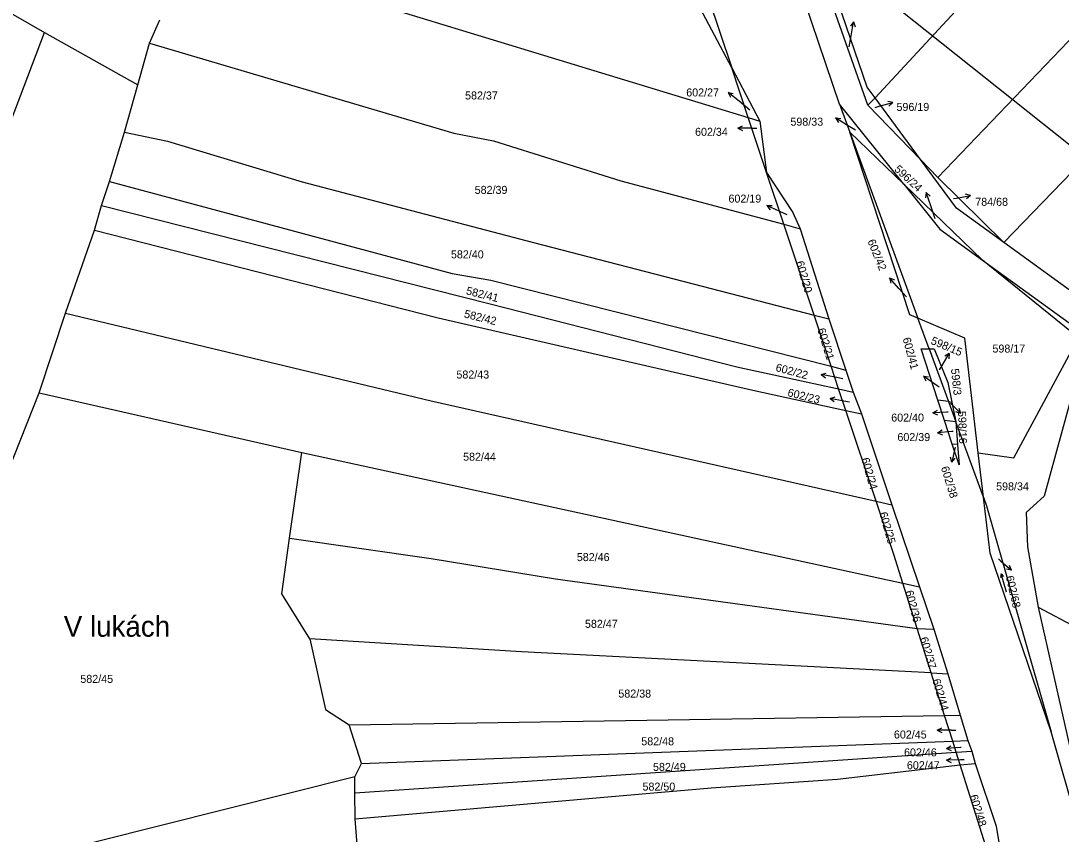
# Model space of a CAD drawing. Extents: x -757266 to -753360, y -1162585 to -1157740.
# Drawn here: x -756745.7 to -756524.8, y -1160596.2 to -1160423.5 of the extents above; entities that cross this region are included whole.
import ezdxf

# ---------------------------------------------------------------- set-up
doc = ezdxf.new("R2010")
doc.units = 0
for name, color, linetype in [('Hranice parcel', 7, 'Continuous'), ('Parcelní čísla', 7, 'Continuous'), ('Pop  PČ popisy', 7, 'Continuous'), ('Poz předměty', 7, 'Continuous'), ('Značky kultur', 7, 'Continuous')]:
    doc.layers.add(name, color=color, linetype=linetype)

msp = doc.modelspace()

# ---------------------------------------------------------------- linework, layer by layer
at = {"layer": 'Hranice parcel'}
for p, q in [((-756565.84, -1160441.42), (-756578.59, -1160405.26)), ((-756710.35, -1160407.71), (-756591.25, -1160444.04)), ((-756602.19, -1160411.19), (-756594.76, -1160433.49)), ((-756759.97, -1160414.94), (-756740.72, -1160425.98)), ((-756594.76, -1160433.49), (-756602.71, -1160418.42)), ((-756718.4, -1160428.27), (-756716.21, -1160423.27)), ((-756740.72, -1160425.98), (-756720.86, -1160437.1)), ((-756720.86, -1160437.1), (-756718.4, -1160428.27)), ((-756594.76, -1160433.49), (-756588.8, -1160444.79)), ((-756591.25, -1160444.04), (-756594.76, -1160433.49)), ((-756723.73, -1160447.15), (-756720.86, -1160437.1)), ((-756571.91, -1160441.17), (-756569.72, -1160447.13)), ((-756558.23, -1160458.2), (-756571.91, -1160441.17)), ((-756565.84, -1160441.42), (-756564.34, -1160439.83)), ((-756554.68, -1160452.93), (-756565.84, -1160441.42)), ((-756554.68, -1160452.93), (-756564.34, -1160439.83)), ((-756591.25, -1160444.04), (-756588.8, -1160444.79)), ((-756587.36, -1160455.72), (-756591.25, -1160444.04)), ((-756588.8, -1160444.79), (-756587.36, -1160455.72)), ((-756726.91, -1160457.61), (-756723.73, -1160447.15)), ((-756569.72, -1160447.13), (-756558.23, -1160458.2)), ((-756569.72, -1160447.13), (-756555.22, -1160486.66)), ((-756554.68, -1160452.93), (-756550.98, -1160456.74)), ((-756583.7, -1160466.71), (-756587.36, -1160455.72)), ((-756550.98, -1160456.74), (-756537.01, -1160470.55)), ((-756728.61, -1160462.73), (-756726.91, -1160457.61)), ((-756541.48, -1160474.33), (-756558.23, -1160458.2)), ((-756730.09, -1160467.96), (-756728.61, -1160462.73)), ((-756583.7, -1160466.71), (-756580.24, -1160467.7)), ((-756577.28, -1160486), (-756583.7, -1160466.71)), ((-756580.24, -1160467.7), (-756574.17, -1160486.8)), ((-756736.23, -1160485.58), (-756730.09, -1160467.96)), ((-756541.48, -1160474.33), (-756515.68, -1160493.07)), ((-756741.8, -1160502.52), (-756736.23, -1160485.58)), ((-756577.28, -1160486), (-756574.17, -1160486.8)), ((-756573.66, -1160496.85), (-756577.28, -1160486)), ((-756574.17, -1160486.8), (-756570.56, -1160497.64)), ((-756552.83, -1160493.17), (-756555.22, -1160486.66)), ((-756552.83, -1160493.17), (-756548.73, -1160504.35)), ((-756573.66, -1160496.85), (-756570.56, -1160497.64)), ((-756572.06, -1160501.65), (-756573.66, -1160496.85)), ((-756570.56, -1160497.64), (-756568.96, -1160502.32)), ((-756741.8, -1160502.52), (-756686.06, -1160515.16)), ((-756572.06, -1160501.65), (-756568.96, -1160502.32)), ((-756570.53, -1160506.25), (-756572.06, -1160501.65)), ((-756568.96, -1160502.32), (-756567.24, -1160506.97)), ((-756549.57, -1160508.39), (-756551, -1160504.03)), ((-756548.73, -1160504.35), (-756551, -1160504.03)), ((-756548.73, -1160504.35), (-756548.04, -1160504.45)), ((-756548.73, -1160504.35), (-756547.16, -1160508.63)), ((-756548.04, -1160504.45), (-756547.16, -1160508.63)), ((-756570.53, -1160506.25), (-756567.24, -1160506.97)), ((-756564.11, -1160525.51), (-756570.53, -1160506.25)), ((-756567.24, -1160506.97), (-756560.8, -1160526.26)), ((-756547.92, -1160513.41), (-756549.57, -1160508.39)), ((-756547.16, -1160508.63), (-756549.57, -1160508.39)), ((-756541.29, -1160524.65), (-756547.16, -1160508.63)), ((-756547.16, -1160508.63), (-756546.81, -1160513.44)), ((-756546.81, -1160513.44), (-756547.92, -1160513.41)), ((-756688.65, -1160533.37), (-756686.06, -1160515.16)), ((-756686.06, -1160515.16), (-756558.43, -1160542.89)), ((-756541.29, -1160524.65), (-756542.4, -1160515.26)), ((-756564.11, -1160525.51), (-756560.8, -1160526.26)), ((-756560.8, -1160526.26), (-756554.92, -1160543.65)), ((-756558.43, -1160542.89), (-756554.92, -1160543.65)), ((-756555.39, -1160552.52), (-756558.43, -1160542.89)), ((-756554.92, -1160543.65), (-756551.82, -1160552.68)), ((-756529.66, -1160548), (-756523.06, -1160577.42)), ((-756555.39, -1160552.52), (-756551.82, -1160552.68)), ((-756552.41, -1160561.94), (-756555.39, -1160552.52)), ((-756551.82, -1160552.68), (-756548.87, -1160562.12)), ((-756552.41, -1160561.94), (-756548.87, -1160562.12)), ((-756549.55, -1160571), (-756552.41, -1160561.94)), ((-756548.87, -1160562.12), (-756546.24, -1160570.95)), ((-756676.01, -1160572.97), (-756549.55, -1160571)), ((-756549.55, -1160571), (-756546.24, -1160570.95)), ((-756547.83, -1160576.45), (-756549.55, -1160571)), ((-756546.24, -1160570.95), (-756544.61, -1160576.33)), ((-756673.39, -1160581.18), (-756676.01, -1160572.97)), ((-756673.39, -1160581.18), (-756547.83, -1160576.45)), ((-756547.83, -1160576.45), (-756544.61, -1160576.33)), ((-756547.09, -1160578.8), (-756547.83, -1160576.45)), ((-756544.61, -1160576.33), (-756543.8, -1160578.57)), ((-756674.8, -1160587.39), (-756547.09, -1160578.8)), ((-756547.09, -1160578.8), (-756543.8, -1160578.57)), ((-756546.24, -1160581.49), (-756547.09, -1160578.8)), ((-756543.8, -1160578.57), (-756543.09, -1160581.21)), ((-756674.81, -1160584), (-756673.39, -1160581.18)), ((-756546.24, -1160581.49), (-756543.09, -1160581.21)), ((-756540.78, -1160598.76), (-756546.24, -1160581.49)), ((-756674.81, -1160584), (-756760.8, -1160605.58)), ((-756674.8, -1160587.39), (-756674.81, -1160584)), ((-756674.75, -1160592.96), (-756674.8, -1160587.39)), ((-756673.95, -1160603.36), (-756674.75, -1160592.96))]:
    msp.add_line(p, q, dxfattribs=at)
for points in [[(-756571.91, -1160441.17), (-756619.15, -1160301.58), (-756632.35, -1160262.03), (-756668.08, -1160157.81)], [(-756564.34, -1160439.83), (-756524.89, -1160397.27), (-756508.04, -1160380.97), (-756490.27, -1160361.41), (-756400.01, -1160267.91), (-756351.25, -1160219.36)], [(-756550.98, -1160456.74), (-756453.29, -1160354.79), (-756367.97, -1160268.36), (-756334.99, -1160233.99)], [(-756537.01, -1160470.55), (-756503.84, -1160436.32), (-756445.28, -1160378.18), (-756325.59, -1160261.34)], [(-756564.34, -1160439.83), (-756565.97, -1160437.61), (-756577.47, -1160404.07)], [(-756804.64, -1160593.12), (-756772.59, -1160509.87), (-756740.72, -1160425.98)], [(-756718.4, -1160428.27), (-756653.76, -1160447.34), (-756645.34, -1160448.95), (-756618.33, -1160457.51), (-756583.7, -1160466.71)], [(-756723.73, -1160447.15), (-756714.57, -1160449.02), (-756685.97, -1160457.71), (-756636.85, -1160470.59), (-756577.28, -1160486)], [(-756555.22, -1160486.66), (-756556.98, -1160485.92), (-756569.72, -1160447.13)], [(-756537.01, -1160470.55), (-756547.04, -1160463.28), (-756554.68, -1160452.93)], [(-756587.36, -1160455.72), (-756581.8, -1160464.2), (-756580.24, -1160467.7)], [(-756726.91, -1160457.61), (-756654.1, -1160477.13), (-756645.89, -1160478.57), (-756573.66, -1160496.85)], [(-756558.23, -1160458.2), (-756550.57, -1160467.73), (-756541.48, -1160474.33)], [(-756728.61, -1160462.73), (-756646.04, -1160483.56), (-756593.65, -1160496.97), (-756572.06, -1160501.65)], [(-756730.09, -1160467.96), (-756657.08, -1160486.53), (-756590.25, -1160501.94), (-756570.53, -1160506.25)], [(-756517.76, -1160483.82), (-756519.2, -1160483.44), (-756537.01, -1160470.55)], [(-756542.4, -1160515.26), (-756534.86, -1160516.29), (-756521.13, -1160490.82), (-756541.48, -1160474.33)], [(-756736.23, -1160485.58), (-756658.57, -1160504.15), (-756564.11, -1160525.51)], [(-756542.4, -1160515.26), (-756545.3, -1160490.85), (-756555.22, -1160486.66)], [(-756551, -1160504.03), (-756554.57, -1160493.17), (-756552.83, -1160493.17)], [(-756552.83, -1160493.17), (-756551.8, -1160493.17), (-756548.91, -1160500.27), (-756548.04, -1160504.45)], [(-756804.64, -1160593.12), (-756766.92, -1160565.61), (-756741.8, -1160502.52)], [(-756522.42, -1160502.47), (-756528.42, -1160524.43), (-756532.24, -1160527.9), (-756531.97, -1160535.19), (-756529.66, -1160548)], [(-756546.81, -1160513.44), (-756546.5, -1160517.74), (-756547.92, -1160513.41)], [(-756526.91, -1160574.49), (-756539.88, -1160536.53), (-756541.29, -1160524.65)], [(-756541.29, -1160524.65), (-756540.63, -1160526.45), (-756526.91, -1160574.49)], [(-756558.43, -1160542.89), (-756560.35, -1160536.81), (-756564.11, -1160525.51)], [(-756684.38, -1160554.75), (-756690.33, -1160545.13), (-756688.65, -1160533.37)], [(-756688.65, -1160533.37), (-756658.57, -1160537.67), (-756632.16, -1160541.95), (-756555.39, -1160552.52)], [(-756529.66, -1160548), (-756498.81, -1160564.37), (-756409.72, -1160608.63), (-756374.86, -1160626.24), (-756294.05, -1160664.76)], [(-756552.41, -1160561.94), (-756639.4, -1160557.5), (-756684.38, -1160554.75)], [(-756684.38, -1160554.75), (-756681.02, -1160569.71), (-756676.01, -1160572.97)], [(-756512.77, -1160625.63), (-756515.77, -1160613.5), (-756526.91, -1160574.49)], [(-756674.75, -1160592.96), (-756599.15, -1160586.38), (-756572.34, -1160584.52), (-756546.24, -1160581.49)], [(-756543.09, -1160581.21), (-756538.63, -1160594.5), (-756538.02, -1160597.95)]]:
    msp.add_lwpolyline(points, dxfattribs=at)
at = {"layer": 'Pop  PČ popisy'}
for p, q in [((-756568.899, -1160423.735), (-756569.566, -1160424.634)), ((-756569.42, -1160426.69), (-756568.899, -1160423.735)), ((-756568.899, -1160423.735), (-756568.58, -1160424.808)), ((-756569.84, -1160429.06), (-756569.42, -1160426.69)), ((-756593.19, -1160440.59), (-756595.522, -1160438.701)), ((-756595.522, -1160438.701), (-756594.429, -1160438.943)), ((-756595.522, -1160438.701), (-756595.059, -1160439.721)), ((-756590.89, -1160442.45), (-756593.19, -1160440.59)), ((-756563.43, -1160441.63), (-756560.531, -1160440.853)), ((-756560.531, -1160440.853), (-756561.628, -1160440.629)), ((-756560.531, -1160440.853), (-756561.369, -1160441.596)), ((-756564.34, -1160441.88), (-756563.43, -1160441.63)), ((-756593.461, -1160446.27), (-756592.46, -1160445.769)), ((-756570.15, -1160445.72), (-756572.695, -1160444.13)), ((-756572.695, -1160444.13), (-756571.58, -1160444.236)), ((-756572.695, -1160444.13), (-756572.111, -1160445.085)), ((-756568.49, -1160446.75), (-756570.15, -1160445.72)), ((-756590.46, -1160446.27), (-756593.461, -1160446.27)), ((-756593.461, -1160446.27), (-756592.46, -1160446.771)), ((-756590.46, -1160446.27), (-756589.44, -1160446.27)), ((-756553.457, -1160459.983), (-756553.604, -1160461.092)), ((-756552.48, -1160462.82), (-756553.457, -1160459.983)), ((-756553.457, -1160459.983), (-756552.658, -1160460.766)), ((-756547.7, -1160461.26), (-756547, -1160461.13)), ((-756547, -1160461.13), (-756544.045, -1160460.609)), ((-756544.045, -1160460.609), (-756545.118, -1160460.29)), ((-756544.045, -1160460.609), (-756544.944, -1160461.276)), ((-756587.29, -1160462.732), (-756586.171, -1160462.701)), ((-756584.57, -1160464), (-756587.29, -1160462.732)), ((-756587.29, -1160462.732), (-756586.594, -1160463.609)), ((-756551.56, -1160465.52), (-756552.48, -1160462.82)), ((-756583.01, -1160464.73), (-756584.57, -1160464)), ((-756559.27, -1160480.32), (-756561.278, -1160478.09)), ((-756561.278, -1160478.09), (-756560.236, -1160478.499)), ((-756561.278, -1160478.09), (-756560.98, -1160479.169)), ((-756557.63, -1160482.14), (-756559.27, -1160480.32)), ((-756550.11, -1160496.69), (-756548.564, -1160494.118)), ((-756548.564, -1160494.118), (-756549.509, -1160494.718)), ((-756548.564, -1160494.118), (-756548.651, -1160495.234)), ((-756575.776, -1160498.607), (-756574.697, -1160498.307)), ((-756572.83, -1160499.18), (-756575.776, -1160498.607)), ((-756575.776, -1160498.607), (-756574.888, -1160499.29)), ((-756550.66, -1160497.62), (-756550.11, -1160496.69)), ((-756571.17, -1160499.5), (-756572.83, -1160499.18)), ((-756551.62, -1160500.68), (-756554.078, -1160498.959)), ((-756554.078, -1160498.959), (-756552.971, -1160499.123)), ((-756554.078, -1160498.959), (-756553.545, -1160499.943)), ((-756550.71, -1160501.31), (-756551.62, -1160500.68)), ((-756573.896, -1160503.667), (-756572.817, -1160503.367)), ((-756570.95, -1160504.24), (-756573.896, -1160503.667)), ((-756573.896, -1160503.667), (-756573.008, -1160504.35)), ((-756569.73, -1160504.48), (-756570.95, -1160504.24)), ((-756548.23, -1160504.7), (-756548.21, -1160504.72)), ((-756548.21, -1160504.72), (-756546.088, -1160506.842)), ((-756552.069, -1160506.715), (-756551.086, -1160506.179)), ((-756549.07, -1160506.61), (-756552.069, -1160506.715)), ((-756552.069, -1160506.715), (-756551.051, -1160507.18)), ((-756548.81, -1160506.6), (-756549.07, -1160506.61)), ((-756546.088, -1160506.842), (-756547.15, -1160506.488)), ((-756546.088, -1160506.842), (-756546.442, -1160505.78)), ((-756551.04, -1160510.962), (-756550.086, -1160510.375)), ((-756548.05, -1160510.7), (-756551.04, -1160510.962)), ((-756551.04, -1160510.962), (-756549.998, -1160511.373)), ((-756547.77, -1160510.68), (-756548.05, -1160510.7)), ((-756547.39, -1160514.28), (-756548.014, -1160517.215)), ((-756547.34, -1160514.05), (-756547.39, -1160514.28)), ((-756548.014, -1160517.215), (-756548.296, -1160516.132)), ((-756548.014, -1160517.215), (-756547.316, -1160516.34)), ((-756538.15, -1160537.71), (-756537.59, -1160538.2)), ((-756537.59, -1160538.2), (-756535.325, -1160540.169)), ((-756535.325, -1160540.169), (-756536.409, -1160539.89)), ((-756535.325, -1160540.169), (-756535.752, -1160539.134)), ((-756551.121, -1160574.11), (-756550.12, -1160573.609)), ((-756548.12, -1160574.11), (-756551.121, -1160574.11)), ((-756551.121, -1160574.11), (-756550.12, -1160574.611)), ((-756548.12, -1160574.11), (-756547.19, -1160574.11)), ((-756549.187, -1160577.967), (-756548.213, -1160577.415)), ((-756546.19, -1160577.81), (-756549.187, -1160577.967)), ((-756549.187, -1160577.967), (-756548.161, -1160578.415)), ((-756546.04, -1160577.8), (-756546.19, -1160577.81)), ((-756549.169, -1160580.505), (-756548.186, -1160579.969)), ((-756546.17, -1160580.4), (-756549.169, -1160580.505)), ((-756549.169, -1160580.505), (-756548.151, -1160580.97)), ((-756545.43, -1160580.38), (-756546.17, -1160580.4))]:
    msp.add_line(p, q, dxfattribs=at)
at = {"layer": 'Poz předměty'}
msp.add_line((-756683.22, -1160322.27), (-756484.87, -1160480.2), dxfattribs=at)
at = {"layer": 'Značky kultur'}
for p, q in [((-756537.566, -1160540.935), (-756537.695, -1160541.659)), ((-756536.39, -1160544.78), (-756537.566, -1160540.935)), ((-756537.566, -1160540.935), (-756537.053, -1160541.463))]:
    msp.add_line(p, q, dxfattribs=at)

# ---------------------------------------------------------------- texts
at = {"layer": 'Parcelní čísla'}
for s, p in [('582/37', (-756651.39, -1160440.2)), ('602/27', (-756604.425, -1160439.56)), ('596/19', (-756559.78, -1160442.638)), ('598/33', (-756582.305, -1160445.77)), ('602/34', (-756602.555, -1160447.92)), ('582/39', (-756649.35, -1160460.25)), ('602/19', (-756595.455, -1160462.1)), ('784/68', (-756543.05, -1160462.778)), ('582/40', (-756654.39, -1160473.94)), ('598/17', (-756539.4, -1160493.94)), ('582/43', (-756653.23, -1160499.45)), ('602/40', (-756560.895, -1160508.59)), ('602/39', (-756559.585, -1160512.73)), ('582/44', (-756651.81, -1160516.9)), ('598/34', (-756538.62, -1160523.19)), ('582/46', (-756627.66, -1160538.21)), ('582/47', (-756625.93, -1160552.38)), ('582/45', (-756733.09, -1160564.07)), ('582/38', (-756618.84, -1160567.19)), ('582/48', (-756613.97, -1160577.32)), ('602/45', (-756560.325, -1160575.88)), ('602/46', (-756558.175, -1160579.67)), ('582/49', (-756611.48, -1160582.76)), ('602/47', (-756557.565, -1160582.4)), ('582/50', (-756613.71, -1160586.94))]:
    msp.add_text(s, height=1.7, dxfattribs=at).set_placement(p)
for s, rotation, p in [('596/24', 317, (-756560.369, -1160455.201)), ('602/42', 292, (-756565.975, -1160470.277)), ('602/20', 286, (-756581.147, -1160474.744)), ('582/41', 346, (-756651.285, -1160481.554)), ('582/42', 346, (-756651.715, -1160486.454)), ('602/21', 287, (-756576.592, -1160489.028)), ('602/41', 285, (-756558.484, -1160490.963)), ('598/15', 337, (-756552.642, -1160492.032)), ('602/22', 345, (-756585.566, -1160497.827)), ('598/3', 275.999997, (-756548.215, -1160497.418)), ('602/23', 346, (-756583.036, -1160503.164)), ('598/16', 272, (-756546.717, -1160506.369)), ('602/24', 286, (-756567.267, -1160516.514)), ('602/38', 287, (-756550.352, -1160518.352)), ('602/25', 286, (-756563.457, -1160528.044)), ('602/68', 283, (-756536.585, -1160541.52)), ('602/36', 285, (-756557.931, -1160544.669)), ('602/37', 286, (-756554.807, -1160554.584)), ('602/44', 286, (-756552.157, -1160563.474)), ('602/48', 287, (-756544.242, -1160588.068))]:
    msp.add_text(s, height=1.7, rotation=rotation, dxfattribs=at).set_placement(p)
at = {"layer": 'Pop  PČ popisy'}
msp.add_text('V lukách', height=4.4, dxfattribs=at).set_placement((-756736.6, -1160554.27))

doc.saveas('drawing.dxf')
